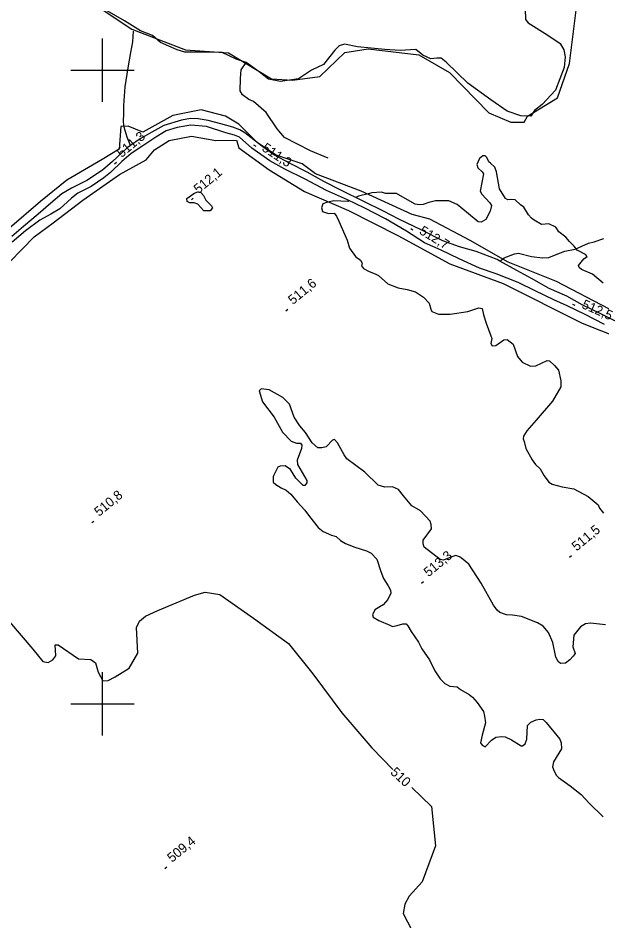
# Model space of a CAD drawing. Extents: x 347059 to 352153, y 6073752 to 6078601.
# Drawn here: x 348860 to 349136.4, y 6076397.1 to 6076824.7 of the extents above; entities that cross this region are included whole.
import ezdxf

# ---------------------------------------------------------------- set-up
doc = ezdxf.new("R2010")
doc.units = 0
for name, color, linetype in [('Level 1', 7, 'Continuous'), ('Level 19', 7, 'Continuous'), ('Level 2', 7, 'Continuous'), ('Level 22', 7, 'Continuous'), ('Level 3', 7, 'Continuous'), ('Level 4', 7, 'Continuous'), ('Level 44', 7, 'Continuous'), ('Level 61', 7, 'Continuous')]:
    doc.layers.add(name, color=color, linetype=linetype)

msp = doc.modelspace()

# ---------------------------------------------------------------- linework, layer by layer
at = {"layer": 'Level 1'}
for points in [[(348855.96, 6076538.78), (348866.95, 6076525.81), (348871.81, 6076520), (348874.21, 6076519.46), (348876.53, 6076520.8), (348877.84, 6076522.65), (348877.59, 6076527.97), (348878.97, 6076527.93), (348888.64, 6076521.2), (348894.5, 6076521.01), (348896.63, 6076519.35), (348897.87, 6076515), (348900.06, 6076510.85), (348902.68, 6076510.94), (348905.94, 6076512.69), (348912.6, 6076516.92), (348916.75, 6076523.98), (348916.06, 6076536.11), (348917.56, 6076539.16), (348920.3, 6076541.45), (348926.17, 6076544.11), (348943.47, 6076551.39), (348948.5, 6076552.91), (348955.49, 6076551.72), (348971.43, 6076540.51), (348987.95, 6076528.6), (348999.59, 6076514.12), (349013.22, 6076495.62), (349027.44, 6076479.12), (349037.43, 6076468.91)], [(349046.37, 6076460.32), (349055.68, 6076451.37), (349057.54, 6076432.63), (349051.35, 6076415.66), (349045.19, 6076408.87), (349043.05, 6076405.15), (349042.32, 6076400.66), (349050.52, 6076384.89), (349052.32, 6076373.37), (349061.18, 6076357.53), (349069.52, 6076346.64), (349071.5, 6076337.95), (349072.08, 6076334.39), (349068.34, 6076324.98), (349057.13, 6076314.61), (349049.52, 6076310.33), (349039.64, 6076309.01), (349030.49, 6076311.05), (349022.23, 6076317.44), (349016.49, 6076318.28), (349010.5, 6076316.89), (349007.25, 6076315.83)]]:
    msp.add_lwpolyline(points, dxfattribs=at)
at = {"layer": 'Level 19'}
for points in [[(349143.45, 6076680.92), (349135.59, 6076684.81), (349127.03, 6076689), (349119.72, 6076693.03), (349111.34, 6076696.64), (349102.99, 6076701.38), (349096.14, 6076705.21), (349088.09, 6076709.6), (349086.73, 6076710.34), (349076.79, 6076714.2), (349068.97, 6076716.33), (349061.09, 6076719.16), (349051.1, 6076724.33), (349040.3, 6076729.5), (349032.99, 6076733.26), (349023.37, 6076738.08), (349013.07, 6076743.09), (349004.78, 6076747.38), (348996.83, 6076751.81), (348988.79, 6076755.8), (348981.14, 6076760.04), (348975.17, 6076764.26), (348967.35, 6076770.31), (348964.93, 6076771.88), (348961.65, 6076773.11), (348956.05, 6076774.72), (348950.03, 6076776.28), (348945.24, 6076777.08), (348941.67, 6076777.24), (348937.39, 6076776.44), (348929.03, 6076773.79), (348923.29, 6076770.71), (348917.86, 6076767.6), (348913.24, 6076764.35), (348911.63, 6076763.22), (348904.68, 6076756.73), (348899.99, 6076752.73), (348892.56, 6076747.8), (348885.25, 6076744.16), (348880.72, 6076741.42), (348875.55, 6076737.02), (348869.57, 6076731.79)], [(349137.65, 6076679.64), (349128.48, 6076684.3), (349119.83, 6076688.41), (349113.54, 6076691.22), (349104.82, 6076695.5), (349096.73, 6076699.49), (349086.36, 6076703.6), (349078.35, 6076706.31), (349068.79, 6076710.71), (349060.25, 6076714.78), (349052.39, 6076718.3), (349043.94, 6076723.79), (349033.93, 6076729.62), (349023.77, 6076734.81), (349015.93, 6076738.58), (349005.96, 6076743.11), (348995.93, 6076748.5), (348986.21, 6076753.17), (348979.11, 6076757.19), (348970.73, 6076763.13), (348964.83, 6076768.32), (348962.52, 6076769.31), (348958.34, 6076770.46), (348949.26, 6076773.44), (348941.8, 6076773.95), (348935.27, 6076772.98), (348930.14, 6076771.31), (348925.25, 6076768.28), (348919.14, 6076764.29), (348913.62, 6076760.58), (348909.16, 6076756.77), (348903.78, 6076751.53), (348900.58, 6076749.07), (348894.66, 6076745.03), (348888.33, 6076741.75), (348885.26, 6076739.41), (348879.78, 6076734.38)], [(348879.78, 6076734.38), (348875.6, 6076731.94), (348870.28, 6076728.98), (348863.46, 6076724.03), (348857.25, 6076718.54)], [(348869.57, 6076731.79), (348862.55, 6076726), (348857.07, 6076721.27)]]:
    msp.add_lwpolyline(points, dxfattribs=at)
at = {"layer": 'Level 2'}
for points in [[(349136.91, 6076699.13), (349131.94, 6076703.41), (349126.65, 6076705.72), (349125.6, 6076706.63), (349125.23, 6076707.52), (349127.8, 6076710.64), (349129.45, 6076711.79), (349128.65, 6076712.76), (349124.68, 6076714.83), (349123.26, 6076716.63), (349121.07, 6076718.91), (349119.27, 6076720.99), (349115.92, 6076723.57), (349114.62, 6076725.77), (349111.17, 6076727.22), (349107.73, 6076727.04), (349104.34, 6076729.06), (349102.95, 6076729.92), (349101.55, 6076731.51), (349099.36, 6076735.14), (349097.84, 6076736.33), (349095.37, 6076738.68), (349093.5, 6076738.76), (349091.86, 6076738.59), (349090.66, 6076739.3), (349087.94, 6076743.83), (349086.49, 6076751.97), (349085.71, 6076754.08), (349083.68, 6076755.97), (349082.84, 6076756.62), (349081.86, 6076758.71), (349081.03, 6076759.52), (349080.06, 6076759.52), (349078.4, 6076758.29), (349077.08, 6076755.46), (349077.58, 6076753.79), (349079.6, 6076751.89), (349080.33, 6076750.93)], [(349080.33, 6076750.93), (349078.73, 6076742.78), (349079.58, 6076741.4), (349083.31, 6076737.27), (349084.13, 6076736.01), (349083.47, 6076733.21), (349081.44, 6076729.36), (349079.25, 6076728.04), (349077.76, 6076728.3), (349073.27, 6076732.09), (349067.83, 6076736.37), (349063.84, 6076738.12), (349057.53, 6076738.15), (349054.45, 6076737.45), (349051.68, 6076736.47), (349049.82, 6076736.27), (349047.9, 6076736.61), (349043.26, 6076739.31), (349039.16, 6076741.72), (349033.94, 6076741.69), (349031.96, 6076742.28), (349027.46, 6076742.03), (349026.29, 6076741.73), (349021.08, 6076740.44), (349019.83, 6076739.8)], [(348939.85, 6076739.35), (348943.16, 6076741.66), (348945.02, 6076742.39), (348946.47, 6076742.18), (348947.72, 6076740.68), (348948.9, 6076738.45), (348951.64, 6076735.88), (348952, 6076734.83), (348950.94, 6076733.49), (348948, 6076733.51), (348945.07, 6076736.67), (348943.41, 6076737.23), (348941.26, 6076737.3), (348940.05, 6076737.94), (348939.85, 6076739.35)], [(349016.7, 6076738.21), (349016.04, 6076737.87), (349009.51, 6076738.25), (349005.97, 6076737.38), (349004.28, 6076736.72), (349003.59, 6076734.94), (349004.16, 6076733.18), (349006.97, 6076732.23), (349009.59, 6076732.4), (349010.79, 6076730.87), (349011.88, 6076728.48), (349015.75, 6076719.52), (349016.87, 6076715.75), (349019.65, 6076711.87), (349022.17, 6076710.01), (349022.82, 6076708.69), (349022.53, 6076707.32), (349023.48, 6076706.1), (349025.81, 6076704.83), (349029.3, 6076703.41), (349030.64, 6076702.89), (349035.04, 6076698.86), (349039.92, 6076697.04), (349044.24, 6076696.16), (349048.09, 6076695.12), (349051.89, 6076692.54), (349054.56, 6076689.69), (349055.36, 6076686.85), (349055.91, 6076685.74), (349058.97, 6076684.48), (349064.59, 6076684.55), (349072.85, 6076685.77), (349078.17, 6076687.46), (349079.69, 6076687.16), (349080.35, 6076684.2), (349081.5, 6076680.23), (349083.8, 6076674.31), (349084.29, 6076673), (349083.75, 6076670.6), (349084.38, 6076669.57), (349086.22, 6076669.61), (349089.94, 6076672.42)], [(349089.94, 6076672.42), (349091.46, 6076672.57), (349094.35, 6076670.35), (349096.36, 6076664.42), (349098.68, 6076661.73), (349102.5, 6076659.84), (349105.12, 6076660.01), (349110.44, 6076662.59), (349111.55, 6076662.33), (349113.89, 6076660.25), (349115.83, 6076657.91), (349116.92, 6076653), (349116.93, 6076650.03), (349112.98, 6076643.37), (349105.31, 6076634.27), (349100.78, 6076629.21), (349099.25, 6076626.74), (349099.09, 6076625.49), (349099.51, 6076624.27), (349100.34, 6076620.86), (349103.39, 6076615.57), (349104.88, 6076613.24), (349107.1, 6076611.21), (349109.07, 6076607.93), (349111.16, 6076604.98), (349112.86, 6076604.01), (349117.58, 6076602.65), (349123.14, 6076601.71), (349129.85, 6076598.14), (349134.57, 6076594.18), (349135.16, 6076592.66), (349137.17, 6076590.24)], [(349138.03, 6076537.35), (349131.03, 6076538.13), (349128.52, 6076537.83), (349126.2, 6076536.4), (349122.99, 6076532.46), (349122.61, 6076526.99), (349123.74, 6076523.84), (349122.72, 6076522.47), (349121.14, 6076520.85), (349119.08, 6076519.2), (349116.75, 6076519.05), (349115.59, 6076520.08), (349114.58, 6076522), (349113.11, 6076528.97), (349111.15, 6076533.75), (349108.58, 6076536.74), (349105.92, 6076538.24), (349098.31, 6076541.28), (349094.02, 6076542.02), (349091.19, 6076542.11), (349087.99, 6076543.17), (349086.84, 6076544.37), (349084.98, 6076546.69), (349079.27, 6076557.14), (349073.42, 6076566.04), (349069.93, 6076568.88), (349068.9, 6076569.58), (349067.21, 6076570.26), (349064.9, 6076569.45), (349061.35, 6076567.97), (349059.8, 6076568.39), (349052.2, 6076574.2), (349051.77, 6076575.71), (349051.76, 6076577.42), (349055.71, 6076582.81), (349055.61, 6076584.82), (349055.07, 6076586.45), (349050.51, 6076591.3), (349046.45, 6076593.66), (349042.5, 6076598.49), (349040.01, 6076601.48), (349037.27, 6076602.71), (349033.64, 6076602.58), (349030.51, 6076603.55), (349024.16, 6076609.74), (349015.69, 6076615.96), (349014.32, 6076617.87), (349011.17, 6076623.53), (349009.85, 6076625.12), (349008.85, 6076624.88), (349005.79, 6076621.73), (349003.79, 6076621.17), (349001.83, 6076621.18), (348999.16, 6076623.5), (348996.07, 6076628.47), (348993.39, 6076631.68), (348990.63, 6076635.8), (348988.41, 6076641.87), (348985.36, 6076645.08), (348978.92, 6076648.59), (348975.1, 6076649.13), (348974.08, 6076648.12), (348975.72, 6076642.92), (348981.29, 6076635.7)], [(348981.29, 6076635.7), (348985.12, 6076628.58), (348989.26, 6076624.42), (348991.77, 6076623.39), (348993.69, 6076623.42), (348994.34, 6076622.46), (348994.11, 6076620.85), (348992.14, 6076615.32), (348992.32, 6076613.31), (348996.76, 6076605.74), (348996.66, 6076604.61), (348995.77, 6076603.34), (348994.92, 6076603.37), (348991.45, 6076606.9), (348988.89, 6076610.96), (348986.44, 6076612.65), (348984.1, 6076612.49), (348983, 6076612.02), (348981.82, 6076609.76), (348980.8, 6076607.56), (348980.77, 6076604.92), (348982.01, 6076603.79), (348984.47, 6076602.27), (348986.85, 6076601.12), (348989.05, 6076599.29), (348992.17, 6076595.55), (348995.68, 6076591.69), (348997.93, 6076588.72), (349002.05, 6076583.42), (349004.36, 6076581.55), (349008.36, 6076579.89), (349010.62, 6076579.16), (349012.65, 6076577.35), (349014.95, 6076575.84), (349019.35, 6076574.14), (349024.86, 6076572.47), (349027.19, 6076571.29), (349029.82, 6076568.49), (349031.65, 6076562.62), (349032.93, 6076559.29), (349035.17, 6076555.79), (349036.29, 6076553.82), (349036.48, 6076552.34), (349035.03, 6076549.33), (349032.89, 6076546.87), (349028.81, 6076544.51), (349027.73, 6076542.04), (349028.16, 6076540.98), (349030.82, 6076539.4), (349036.04, 6076537.27), (349037.24, 6076536.55), (349039.39, 6076537.01), (349042.07, 6076537.83), (349043.66, 6076537.82), (349044.47, 6076536.93), (349046.04, 6076534.14), (349049.53, 6076529.15), (349051.11, 6076526), (349054.82, 6076520.74), (349057.28, 6076515.56), (349059.73, 6076511.72), (349062.02, 6076509.61), (349064.3, 6076508.39), (349067.8, 6076507.95), (349069.35, 6076506.72)], [(349069.35, 6076506.72), (349073.5, 6076504.44), (349075.08, 6076503.08), (349077.29, 6076500.6), (349080.35, 6076496.3), (349080.85, 6076494.18), (349081.28, 6076490.97), (349079.69, 6076485.09), (349078.95, 6076481.49), (349079.75, 6076480.45), (349081.1, 6076479.64), (349084.02, 6076482.67), (349086.19, 6076484.19), (349088.86, 6076484.48), (349090.63, 6076484.33), (349093.56, 6076482.97), (349098.16, 6076480.04), (349098.77, 6076480.03), (349100.08, 6076480.97), (349100.77, 6076483.19), (349101.08, 6076489.63), (349102.78, 6076491.35), (349105.23, 6076492.35), (349106.93, 6076492.73), (349108.57, 6076492.46), (349109.99, 6076491.04), (349116.41, 6076483.15), (349117.11, 6076481.5), (349117.21, 6076478.6), (349113.45, 6076472.55), (349112.97, 6076470.07), (349113.69, 6076468.13), (349114.79, 6076466), (349115.85, 6076465.1), (349121.37, 6076461.07), (349126.57, 6076457.07), (349130.29, 6076452.96), (349136.88, 6076446.49)]]:
    msp.add_lwpolyline(points, dxfattribs=at)
at = {"layer": 'Level 22'}
for points in [[(348913.24, 6076764.35), (348911.68, 6076768.29), (348910.28, 6076773.04), (348909.9, 6076775.56), (348910.07, 6076779.76), (348910.06, 6076783.28), (348910.71, 6076792.14), (348912.09, 6076801.09), (348913.45, 6076808.46), (348914.4, 6076813.53), (348914.61, 6076818.58)], [(349088.09, 6076709.6), (349090.14, 6076711.18), (349094.92, 6076713.15), (349096.89, 6076713.38), (349103.1, 6076711.85), (349108.3, 6076711.26), (349111.24, 6076711.41), (349114.74, 6076712.77), (349118.87, 6076714.27), (349123.76, 6076715.22), (349129.96, 6076718.09), (349132.67, 6076718.71), (349137.3, 6076720.34)]]:
    msp.add_lwpolyline(points, dxfattribs=at)
at = {"layer": 'Level 3'}
for p, q in [((348971.48, 6076764.68), (348972.48, 6076764.01)), ((348905.66, 6076755.68), (348906.58, 6076756.45)), ((348942.05, 6076738.65), (348942.97, 6076739.42)), ((349045.85, 6076725.13), (349046.88, 6076724.5)), ((348986.76, 6076686.09), (348987.68, 6076686.86)), ((349122.49, 6076689.29), (349123.59, 6076688.81)), ((348895, 6076585.77), (348895.92, 6076586.54)), ((349121.02, 6076569.36), (349121.94, 6076570.13)), ((349050.95, 6076557.14), (349051.87, 6076557.91)), ((348929.54, 6076421.91), (348930.46, 6076422.68))]:
    msp.add_line(p, q, dxfattribs=at)
at = {"layer": 'Level 4'}
for points in [[(349099.95, 6076833.87), (349100.19, 6076824.03), (349101.51, 6076822.44), (349110.77, 6076816.69), (349116.61, 6076812.73), (349118.28, 6076809.64), (349118.95, 6076806.3), (349118.49, 6076801.27), (349114.33, 6076790.6), (349108, 6076783.81), (349104.39, 6076780.95), (349102.68, 6076778.32), (349097.96, 6076778.42), (349091.56, 6076780.71), (349083.82, 6076786.07), (349072.86, 6076793.84), (349062.6, 6076803.84), (349060.25, 6076805.77), (349058.2, 6076805.71), (349055.4, 6076805.47), (349051.64, 6076807.12), (349048.3, 6076809.88), (349040.91, 6076809.4), (349033.61, 6076809.89), (349020.65, 6076811.05), (349014.49, 6076812.35), (349011.97, 6076811.59), (349009.98, 6076809.48), (349004.54, 6076802.68), (348998.92, 6076800.08), (348992.75, 6076795.97), (348984.22, 6076794.69), (348978.52, 6076795.77), (348974.1, 6076799.28), (348967.98, 6076803.76), (348963.29, 6076805.24), (348956.64, 6076808.38), (348946.77, 6076808.53), (348938.93, 6076808.58), (348935.35, 6076809.64), (348927.42, 6076813.22), (348923.71, 6076816.42), (348917.95, 6076818.65), (348910.46, 6076823.5), (348897.02, 6076831.18)], [(349006.74, 6076758.39), (348998.41, 6076761.84), (348986.06, 6076768.22), (348982.6, 6076772.29), (348977.39, 6076780.08), (348971.49, 6076785.19), (348969.21, 6076786.21), (348966.32, 6076788.43), (348965.13, 6076790.22), (348965.29, 6076796.05), (348965.63, 6076800.24), (348967.98, 6076803.76)]]:
    msp.add_lwpolyline(points, dxfattribs=at)
at = {"layer": 'Level 44'}
for points in [[(348887.93, 6076836.88), (348913.79, 6076819.49), (348939.34, 6076809.67), (348959.62, 6076808.34), (348980.04, 6076796.03), (348989.93, 6076795.31), (349002.82, 6076797.09), (349014.62, 6076808.46), (349025.71, 6076810.24), (349049.74, 6076807.27), (349064.14, 6076798.94), (349082.77, 6076779.78), (349093.28, 6076775.4), (349099.49, 6076775.5), (349101.08, 6076778.21), (349115.41, 6076786.89), (349120.99, 6076803.23), (349124.88, 6076834.93)], [(349139.64, 6076687.07), (349114.83, 6076699.98), (349092.03, 6076709.08), (349073.98, 6076719.36), (349054.95, 6076729.43), (349046.53, 6076731.65), (349022.46, 6076742.68), (349000.75, 6076750.93), (348994.51, 6076755.73), (348982.17, 6076759.78), (348973.26, 6076765.8), (348964.45, 6076774.45), (348958.25, 6076778.26), (348946.72, 6076781.26), (348933.2, 6076778.63), (348919.08, 6076770.66), (348912.17, 6076773.57), (348908.73, 6076773.39), (348907.82, 6076762.71), (348899.77, 6076757.78), (348883.08, 6076747.93), (348870.69, 6076737.93), (348855.89, 6076725.23)], [(348850.12, 6076703.3), (348867.69, 6076721.06), (348876.58, 6076727.71), (348890.69, 6076738.44), (348907.98, 6076750.64), (348920.58, 6076757.56), (348924.59, 6076762.28), (348931.5, 6076766.83), (348942.11, 6076768.87), (348953.6, 6076766.76), (348963.45, 6076766.85), (348964.55, 6076763.33), (348978.92, 6076752.89), (348995.58, 6076742.58), (349016.34, 6076733.63), (349039.78, 6076721.72), (349064.3, 6076708.34), (349089.59, 6076699.07), (349126.93, 6076680.28), (349153.61, 6076669.61)]]:
    msp.add_lwpolyline(points, dxfattribs=at)
at = {"layer": 'Level 61'}
for p, q in [((348900, 6076785), (348900, 6076815)), ((348885, 6076800), (348915, 6076800)), ((348900, 6076485), (348900, 6076515)), ((348885, 6076500), (348915, 6076500))]:
    msp.add_line(p, q, dxfattribs=at)

# ---------------------------------------------------------------- texts
at = {"layer": 'Level 1'}
msp.add_text('510', height=4.5, rotation=317.5183, dxfattribs=at).set_placement((349035.92, 6076467.1))
at = {"layer": 'Level 3'}
for s, rotation, p in [('511,3', 39.62, (348909.02, 6076758.4)), ('511,3', 326.2775, (348975.04, 6076762.24)), ('512,1', 39.62, (348945.41, 6076741.36)), ('512,7', 328.6662, (349049.52, 6076722.84)), ('511,6', 39.62, (348990.12, 6076688.8)), ('512,5', 336.5998, (349126.44, 6076687.52)), ('510,8', 39.62, (348898.36, 6076588.48)), ('511,5', 39.62, (349124.38, 6076572.08)), ('513,3', 39.62, (349054.31, 6076559.86)), ('509,4', 39.62, (348932.9, 6076424.62))]:
    msp.add_text(s, height=4.5, rotation=rotation, dxfattribs=at).set_placement(p)

doc.saveas('drawing.dxf')
